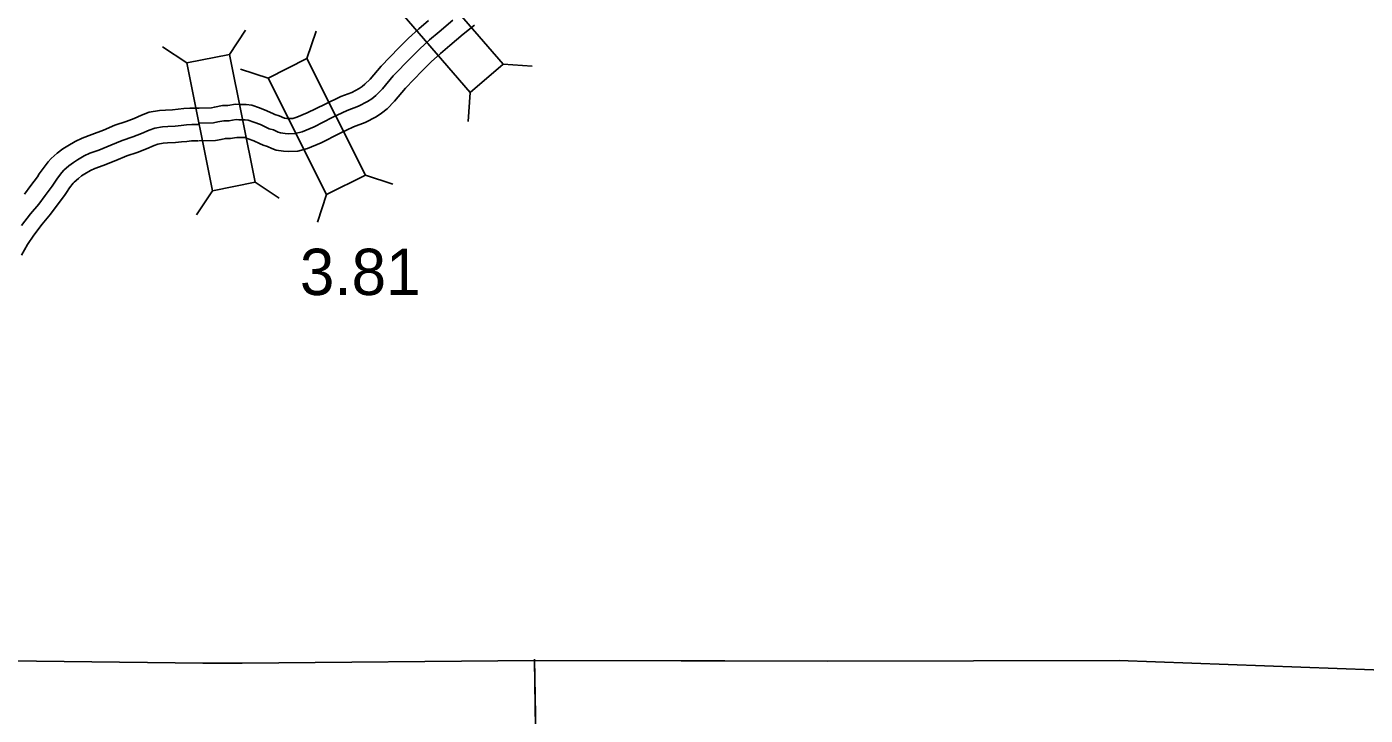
# Model space of a CAD drawing. Extents: x -83719 to 153526, y -11835 to 11446.
# Drawn here: x 10049.8 to 10456.3, y -936.7 to -727.5 of the extents above; entities that cross this region are included whole.
import ezdxf

# ---------------------------------------------------------------- set-up
doc = ezdxf.new("R2010")
doc.units = 0
for name, color, linetype in [('Level 15', 7, 'Continuous'), ('Level 2', 7, 'Continuous'), ('Level 20', 7, 'Continuous'), ('Level 58', 7, 'Continuous'), ('Level 59', 7, 'Continuous')]:
    doc.layers.add(name, color=color, linetype=linetype)

msp = doc.modelspace()

# ---------------------------------------------------------------- linework, layer by layer
at = {"layer": 'Level 15'}
for points in [[(10101.85, -752.23), (10105.94, -752.11), (10106.83, -751.92), (10109.25, -751.44), (10110.85, -751.46), (10113.18, -751.06), (10114.44, -751.16), (10116.44, -751.18), (10118.15, -751.35), (10120.48, -752.13), (10122.75, -753.03), (10124.71, -753.94), (10125.19, -754.15), (10126.51, -754.55), (10128.12, -755.29), (10128.76, -755.38), (10129.39, -755.41), (10130.59, -755.34), (10131.87, -755.01), (10135.01, -753.7), (10140.4, -750.99), (10145.19, -748.68), (10148.53, -747.45), (10150.81, -746.27), (10151.67, -745.7), (10152.54, -745), (10154.14, -743.39), (10157.42, -739.45), (10162.79, -733.93), (10165.76, -730.93), (10168.87, -728.12), (10171.84, -725.63)], [(10102.13, -762.22), (10107.12, -762.08), (10108.84, -761.72), (10110.16, -761.45), (10111.63, -761.48), (10113.65, -761.12), (10113.99, -761.15), (10115.87, -761.17), (10116.04, -761.19), (10117.06, -761.53), (10118.81, -762.22), (10120.54, -763.03), (10121.67, -763.54), (10122.96, -763.93), (10124.22, -764.5), (10125.58, -765.04), (10127.81, -765.34), (10129.39, -765.43), (10132.13, -765.27), (10135.06, -764.51), (10139.19, -762.79), (10144.82, -759.96), (10149.1, -757.89), (10152.57, -756.62), (10155.89, -754.9), (10157.56, -753.79), (10159.23, -752.46), (10161.55, -750.12), (10164.86, -746.14), (10169.93, -740.93), (10172.68, -738.16), (10175.43, -735.66), (10178.32, -733.25), (10182.4, -729.73), (10185.83, -727.01)], [(10049.17, -778.35), (10051.03, -775.77), (10053.06, -773.08), (10053.62, -772.22), (10054.8, -770.57), (10056.35, -768.52), (10057.28, -767.56), (10059.02, -765.95), (10060.76, -764.6), (10062.3, -763.65), (10064.5, -762.37), (10066.64, -761.32), (10069.56, -760.29), (10073.09, -758.91), (10076.61, -757.4), (10079.99, -756.26), (10082.44, -755.36), (10084.68, -754.34), (10087.05, -753.45), (10090.13, -752.99), (10091.97, -752.85), (10094.13, -752.74), (10095.77, -752.53), (10097.55, -752.38), (10099.38, -752.21), (10101.18, -752.2), (10102.14, -752.23)], [(10048.25, -796.93), (10050.04, -793.73), (10051.97, -790.86), (10054.54, -787.48), (10057.05, -784.51), (10059.07, -781.71), (10061.25, -778.82), (10061.87, -777.87), (10062.86, -776.49), (10063.94, -775.05), (10064.26, -774.73), (10065.5, -773.58), (10066.47, -772.83), (10067.44, -772.23), (10069.22, -771.19), (10070.53, -770.55), (10073.04, -769.66), (10076.88, -768.17), (10080.19, -766.75), (10083.32, -765.69), (10086.24, -764.61), (10088.51, -763.58), (10089.59, -763.18), (10091.23, -762.93), (10092.59, -762.83), (10095.01, -762.71), (10096.83, -762.48), (10098.44, -762.34), (10099.88, -762.21), (10101.07, -762.2), (10101.84, -762.22)]]:
    msp.add_lwpolyline(points, dxfattribs=at)
at = {"layer": 'Level 2'}
for points in [[(9856.84, -918.29), (9939.78, -919), (10027.37, -919.98), (10103.25, -920.91)], [(9858.28, -918.31), (9939.78, -919), (10027.37, -919.98), (10103.25, -920.91)], [(10103.25, -920.91), (10115.2, -920.94), (10204.05, -920.13), (10293.14, -920.28), (10381.52, -920.11), (10469.86, -923.4), (10558.86, -925.82)], [(10103.25, -920.91), (10115.2, -920.94), (10204.05, -920.13), (10261.77, -920.23)], [(10204.04, -919.68), (10205.88, -1021.68)], [(10204.05, -920.13), (10205.37, -1008.9), (10206.09, -1097.01), (10205.63, -1184.38), (10288.12, -1185.81), (10293.95, -1185.79), (10375.4, -1186.61), (10370.43, -1261.9), (10365.62, -1348.42), (10365.06, -1435.95), (10366.17, -1523.75), (10365.89, -1564.9)]]:
    msp.add_lwpolyline(points, dxfattribs=at)
at = {"layer": 'Level 20'}
for p, q in [((10111.36, -735.91), (10116.23, -728.59)), ((10134.9, -737.19), (10137.67, -728.84)), ((10098.42, -738.52), (10091.09, -733.65)), ((10194.48, -738.86), (10203.26, -739.51)), ((10123.11, -743.12), (10114.75, -740.35)), ((10184.48, -747.48), (10183.83, -756.25)), ((10119.17, -774.73), (10126.5, -779.61)), ((10152.68, -772.57), (10161.03, -775.34)), ((10106.23, -777.34), (10101.36, -784.67)), ((10140.89, -778.5), (10138.12, -786.85))]:
    msp.add_line(p, q, dxfattribs=at)
for points in [[(10194.48, -738.86), (10168.62, -708.86), (10158.62, -717.48), (10184.48, -747.48)], [(10098.42, -738.52), (10106.23, -777.34), (10119.17, -774.73), (10111.36, -735.91)], [(10152.68, -772.57), (10134.9, -737.19), (10123.11, -743.12), (10140.89, -778.5)]]:
    msp.add_lwpolyline(points, close=True, dxfattribs=at)
at = {"layer": 'Level 59'}
for points in [[(10101.99, -756.85), (10106.53, -756.72), (10107.83, -756.45), (10109.7, -756.07), (10111.24, -756.1), (10113.42, -755.72), (10114.22, -755.78), (10116.16, -755.81), (10117.09, -755.9), (10118.77, -756.46), (10120.78, -757.25), (10122.62, -758.11), (10123.43, -758.48), (10124.73, -758.87), (10126.18, -759.53), (10126.85, -759.79), (10128.29, -759.99), (10129.39, -760.05), (10131.36, -759.94), (10133.47, -759.39), (10137.1, -757.87), (10142.61, -755.11), (10147.14, -752.91), (10150.55, -751.66), (10153.35, -750.21), (10154.62, -749.37), (10155.88, -748.36), (10157.85, -746.38), (10161.14, -742.43), (10166.36, -737.06), (10169.22, -734.17), (10172.15, -731.52), (10175.08, -729.07), (10179.21, -725.51)], [(10048.28, -787.95), (10051.01, -784.35), (10053.48, -781.43), (10055.42, -778.74), (10057.52, -775.95), (10058.11, -775.04), (10059.2, -773.53), (10060.52, -771.78), (10061.14, -771.14), (10062.63, -769.76), (10063.98, -768.72), (10065.24, -767.94), (10067.23, -766.78), (10068.95, -765.93), (10071.67, -764.98), (10075.35, -763.54), (10078.77, -762.07), (10082.02, -760.98), (10084.71, -759.98), (10086.96, -758.96), (10088.69, -758.31), (10091.05, -757.96), (10092.65, -757.84), (10094.94, -757.72), (10096.67, -757.51), (10098.37, -757.36), (10100, -757.21), (10101.5, -757.2), (10102.36, -757.22)]]:
    msp.add_lwpolyline(points, dxfattribs=at)

# ---------------------------------------------------------------- texts
at = {"layer": 'Level 58'}
msp.add_text('3.81', height=14.08, dxfattribs=at).set_placement((10132.77, -809.04))

doc.saveas('drawing.dxf')
